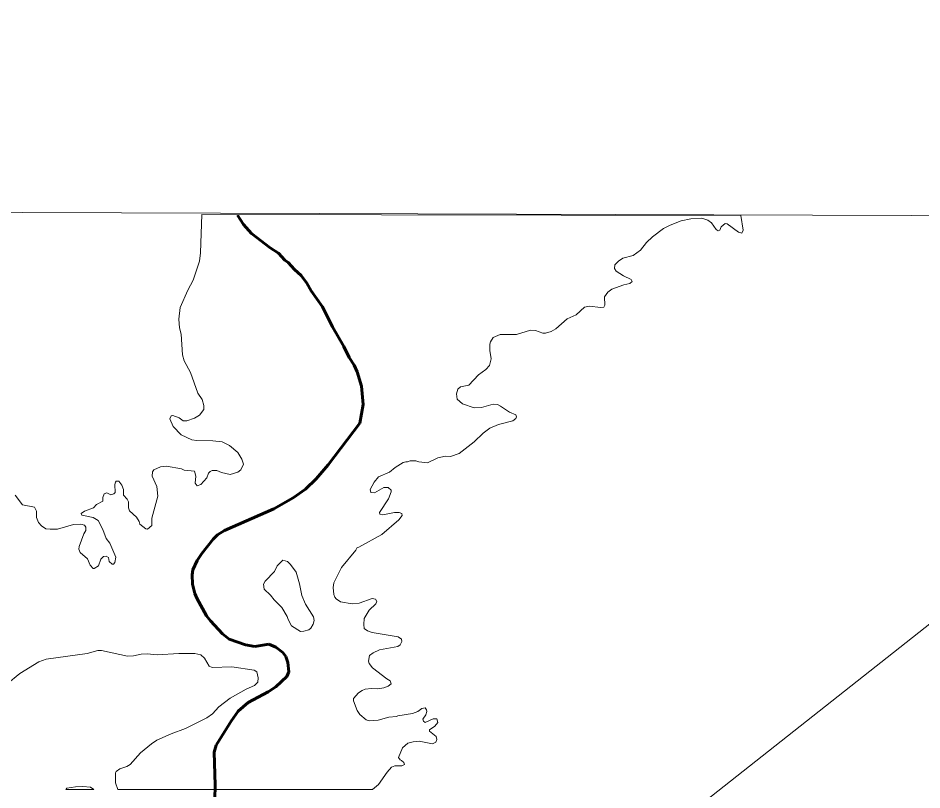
# Model space of a CAD drawing. Extents: x 553962 to 842807, y 8883888 to 9032388.
# Drawn here: x 796883 to 799054, y 9020443 to 9022296 of the extents above; entities that cross this region are included whole.
import ezdxf

# ---------------------------------------------------------------- set-up
doc = ezdxf.new("R2010")
doc.units = 0
doc.header["$LTSCALE"] = 150
doc.linetypes.add('LONG_DASH_SHORT_DASH', pattern=[9.9, 6, -1.2, 1.5, -1.2])
doc.layers.add('60', color=7, linetype='Continuous', lineweight=53)

msp = doc.modelspace()

# ---------------------------------------------------------------- linework, layer by layer
at = {"layer": '60', "lineweight": 13}
for p, q in [((798619.1, 9021821.9), (797324.3, 9021824.6)), ((796997.3, 9020444.1), (797065.1, 9020444.1))]:
    msp.add_line(p, q, dxfattribs=at)
for points in [[(801216.9, 9023909), (800468.3, 9021942.9), (798035.3, 9020023.6), (796772, 9018478.8), (796678.4, 9016278.6), (797801.3, 9015201.9), (799243.6, 9014945.7), (799798.9, 9014988.4), (801216.9, 9014031.6), (803322.3, 9013001.8), (804258.1, 9012720.9)], [(796419.8, 9021831.3), (806378.5, 9021797.4), (811876.7, 9021771.1), (819055.7, 9021727)], [(797324.3, 9021824.6), (797321.2, 9021733), (797319, 9021712.3), (797303.9, 9021667.3), (797290.9, 9021643.1), (797272.4, 9021601.3), (797268.7, 9021573.5), (797270.6, 9021552.4), (797275, 9021537.2), (797278.2, 9021487.5), (797281.9, 9021473.7), (797297, 9021445.1), (797314.7, 9021396.1), (797325.5, 9021380.3), (797329.4, 9021366.4), (797329.4, 9021356.7), (797318.8, 9021342.9), (797306.5, 9021335.5), (797288.4, 9021329.3), (797279.2, 9021329.3), (797270.2, 9021336.2), (797254.6, 9021342.2), (797250.5, 9021341.3), (797247.7, 9021334), (797255.7, 9021315.8), (797274.5, 9021295.5), (797300, 9021283.8), (797312.1, 9021281.9), (797351.1, 9021281.5), (797372.9, 9021278.9), (797390.8, 9021270.2), (797410.9, 9021253.6), (797420.7, 9021237.6), (797424.5, 9021225.7), (797417.8, 9021211.7), (797410.6, 9021206.2), (797392.5, 9021200.6), (797371.5, 9021205.6), (797360.4, 9021210), (797349.5, 9021210.1), (797344.6, 9021208), (797340.7, 9021203.9), (797336.2, 9021192.7), (797322.3, 9021176.6), (797312.8, 9021173.4), (797308.2, 9021179.7), (797309.9, 9021196.7), (797306.5, 9021208.4), (797281.9, 9021211), (797275.6, 9021214), (797239.1, 9021220.5), (797225.2, 9021219.2), (797209, 9021212.1), (797205.6, 9021207.1), (797204.9, 9021196.3), (797215.9, 9021171.4), (797218.5, 9021148.6), (797204.3, 9021095.3), (797204.2, 9021077.7), (797193.6, 9021069), (797189.5, 9021069.8), (797175.1, 9021081.1), (797174, 9021088), (797167.5, 9021098.1), (797150.4, 9021113.3), (797148.3, 9021120.5), (797148.1, 9021135.1), (797144.8, 9021141.2), (797136.4, 9021150.7), (797136, 9021164.5), (797131.8, 9021174.9), (797124.9, 9021184.4), (797118.6, 9021184.2), (797116.6, 9021182.2), (797115.2, 9021176.7), (797116.3, 9021157.6), (797113.1, 9021154.2), (797105.9, 9021151.6), (797096, 9021156.5), (797089.7, 9021154.2), (797086.2, 9021145.1), (797086.9, 9021136.3), (797071.1, 9021128.7), (797064.2, 9021120.2), (797042.4, 9021112.7), (797034.9, 9021106.6), (797036.2, 9021103.2), (797063.2, 9021097.2), (797075, 9021090.1), (797086.2, 9021068.1), (797094.7, 9021046.6), (797103.1, 9021035.5), (797118, 9021002.4), (797115.4, 9020989.4), (797112.4, 9020985.3), (797109, 9020985.3), (797101.6, 9020991.4), (797099.8, 9021001.1), (797094.6, 9021004.1), (797088.2, 9021003.7), (797088.2, 9021003.7)], [(797324.3, 9021824.6), (797321.2, 9021733), (797319, 9021712.3), (797303.9, 9021667.3), (797290.9, 9021643.1), (797272.4, 9021601.3), (797268.7, 9021573.5), (797270.6, 9021552.4), (797275, 9021537.2), (797278.2, 9021487.5), (797281.9, 9021473.7), (797297, 9021445.1), (797314.7, 9021396.1), (797325.5, 9021380.3), (797329.4, 9021366.4), (797329.4, 9021356.7), (797318.8, 9021342.9), (797306.5, 9021335.5), (797288.4, 9021329.3), (797279.2, 9021329.3), (797270.2, 9021336.2), (797254.6, 9021342.2), (797250.5, 9021341.3), (797247.7, 9021334), (797255.7, 9021315.8), (797274.5, 9021295.5), (797300, 9021283.8), (797312.1, 9021281.9), (797351.1, 9021281.5), (797372.9, 9021278.9), (797390.8, 9021270.2), (797410.9, 9021253.6), (797420.7, 9021237.6), (797424.5, 9021225.7), (797417.8, 9021211.7), (797410.6, 9021206.2), (797392.5, 9021200.6), (797371.5, 9021205.6), (797360.4, 9021210), (797349.5, 9021210.1), (797344.6, 9021208), (797340.7, 9021203.9), (797336.2, 9021192.7), (797322.3, 9021176.6), (797312.8, 9021173.4), (797308.2, 9021179.7), (797309.9, 9021196.7), (797306.5, 9021208.4), (797281.9, 9021211), (797275.6, 9021214), (797239.1, 9021220.5), (797225.2, 9021219.2), (797209, 9021212.1), (797205.6, 9021207.1), (797204.9, 9021196.3), (797215.9, 9021171.4), (797218.5, 9021148.6), (797204.3, 9021095.3), (797204.2, 9021077.7), (797193.6, 9021069), (797189.5, 9021069.8), (797175.1, 9021081.1), (797174, 9021088), (797167.5, 9021098.1), (797150.4, 9021113.3), (797148.3, 9021120.5), (797148.1, 9021135.1), (797144.8, 9021141.2), (797136.4, 9021150.7), (797136, 9021164.5), (797131.8, 9021174.9), (797124.9, 9021184.4), (797118.6, 9021184.2), (797116.6, 9021182.2), (797115.2, 9021176.7), (797116.3, 9021157.6), (797113.1, 9021154.2), (797105.9, 9021151.6), (797096, 9021156.5), (797089.7, 9021154.2), (797086.2, 9021145.1), (797086.9, 9021136.3), (797071.1, 9021128.7), (797064.2, 9021120.2), (797042.4, 9021112.7), (797034.9, 9021106.6), (797036.2, 9021103.2), (797063.2, 9021097.2), (797075, 9021090.1), (797086.2, 9021068.1), (797094.7, 9021046.6), (797103.1, 9021035.5), (797118, 9021002.4), (797115.4, 9020989.4), (797112.4, 9020985.3), (797109, 9020985.3), (797101.6, 9020991.4), (797099.8, 9021001.1), (797094.6, 9021004.1), (797088.2, 9021003.7)], [(797772.4, 9021142.1), (797772.4, 9021142.1), (797778.8, 9021158.8), (797779.1, 9021163), (797771.5, 9021169.5), (797761.8, 9021169.5), (797739.3, 9021156.8), (797730.5, 9021157), (797728.9, 9021164.3), (797738.4, 9021182.2), (797748.8, 9021195), (797775.4, 9021205.8), (797789, 9021217.1), (797808, 9021229.1), (797814, 9021231.3), (797818.7, 9021231.1), (797824.6, 9021233.7), (797838.7, 9021233.7), (797845.6, 9021231.1), (797866.2, 9021228.3), (797890.9, 9021240.6), (797909.6, 9021244.9), (797921.3, 9021243.9), (797942.1, 9021251), (797978.4, 9021278.9), (798000, 9021299.8), (798016, 9021311.7), (798036.8, 9021320.6), (798071.3, 9021329.7), (798078.2, 9021335.3), (798080.2, 9021338.8), (798078.2, 9021344), (798063.5, 9021349.8), (798042, 9021364.7), (798034.2, 9021368.4), (798023.8, 9021369.2), (797996.1, 9021361), (797978.8, 9021360.4), (797950.3, 9021369.9), (797937.9, 9021381.6), (797935.8, 9021394.5), (797939.5, 9021405.5), (797945.8, 9021411), (797965.4, 9021415.1), (797988.6, 9021440.1), (798006.3, 9021452.7), (798015.5, 9021461.9), (798019.3, 9021477.8), (798016.4, 9021497.8), (798016.2, 9021513.5), (798017.5, 9021519.1), (798024, 9021529), (798041, 9021536.8), (798080, 9021536.6), (798113.7, 9021547.2), (798126, 9021545.8), (798143.1, 9021539.8), (798149.6, 9021539.8), (798163.5, 9021543.9), (798174.9, 9021550.2), (798201.9, 9021574.4), (798223.6, 9021584.1), (798243.7, 9021602.5), (798254.6, 9021604.4), (798282.4, 9021601.3), (798289.9, 9021602.5), (798292.6, 9021607.1), (798291.2, 9021627.1), (798299.4, 9021638.4), (798308.7, 9021645.6), (798337.7, 9021655.9), (798352.4, 9021659.1), (798357.7, 9021663.9), (798355.3, 9021668.7), (798336.8, 9021677.1), (798319.8, 9021689), (798315.4, 9021695), (798316.3, 9021703.9), (798324.9, 9021713), (798335.3, 9021719.5), (798360.6, 9021726.6), (798378.3, 9021738.9), (798392, 9021757.6), (798406.8, 9021771.1), (798433.2, 9021790.8), (798448.8, 9021799), (798475.5, 9021809.8), (798498.9, 9021814.3), (798525.5, 9021815.6), (798540, 9021810.7), (798548.2, 9021804.6), (798559.7, 9021788.6), (798564.5, 9021785.6), (798568.7, 9021787.3), (798571.4, 9021795.2), (798580.9, 9021803.1), (798586.1, 9021802.2), (798613.5, 9021782.1), (798621.1, 9021780.2), (798624.5, 9021786.7), (798619.1, 9021821.9)], [(797772.4, 9021142.1), (797772.4, 9021142.1), (797778.8, 9021158.8), (797779.1, 9021163), (797771.5, 9021169.5), (797761.8, 9021169.5), (797739.3, 9021156.8), (797730.5, 9021157), (797728.9, 9021164.3), (797738.4, 9021182.2), (797748.8, 9021195), (797775.4, 9021205.8), (797789, 9021217.1), (797808, 9021229.1), (797814, 9021231.3), (797818.7, 9021231.1), (797824.6, 9021233.7), (797838.7, 9021233.7), (797845.6, 9021231.1), (797866.2, 9021228.3), (797890.9, 9021240.6), (797909.6, 9021244.9), (797921.3, 9021243.9), (797942.1, 9021251), (797978.4, 9021278.9), (798000, 9021299.8), (798016, 9021311.7), (798036.8, 9021320.6), (798071.3, 9021329.7), (798078.2, 9021335.3), (798080.2, 9021338.8), (798078.2, 9021344), (798063.5, 9021349.8), (798042, 9021364.7), (798034.2, 9021368.4), (798023.8, 9021369.2), (797996.1, 9021361), (797978.8, 9021360.4), (797950.3, 9021369.9), (797937.9, 9021381.6), (797935.8, 9021394.5), (797939.5, 9021405.5), (797945.8, 9021411), (797965.4, 9021415.1), (797988.6, 9021440.1), (798006.3, 9021452.7), (798015.5, 9021461.9), (798019.3, 9021477.8), (798016.4, 9021497.8), (798016.2, 9021513.5), (798017.5, 9021519.1), (798024, 9021529), (798041, 9021536.8), (798080, 9021536.6), (798113.7, 9021547.2), (798126, 9021545.8), (798143.1, 9021539.8), (798149.6, 9021539.8), (798163.5, 9021543.9), (798174.9, 9021550.2), (798201.9, 9021574.4), (798223.6, 9021584.1), (798243.7, 9021602.5), (798254.6, 9021604.4), (798282.4, 9021601.3), (798289.9, 9021602.5), (798292.6, 9021607.1), (798291.2, 9021627.1), (798299.4, 9021638.4), (798308.7, 9021645.6), (798337.7, 9021655.9), (798352.4, 9021659.1), (798357.7, 9021663.9), (798355.3, 9021668.7), (798336.8, 9021677.1), (798319.8, 9021689), (798315.4, 9021695), (798316.3, 9021703.9), (798324.9, 9021713), (798335.3, 9021719.5), (798360.6, 9021726.6), (798378.3, 9021738.9), (798392, 9021757.6), (798406.8, 9021771.1), (798433.2, 9021790.8), (798448.8, 9021799), (798475.5, 9021809.8), (798498.9, 9021814.3), (798525.5, 9021815.6), (798540, 9021810.7), (798548.2, 9021804.6), (798559.7, 9021788.6), (798564.5, 9021785.6), (798568.7, 9021787.3), (798571.4, 9021795.2), (798580.9, 9021803.1), (798586.1, 9021802.2), (798613.5, 9021782.1), (798621.1, 9021780.2), (798624.5, 9021786.7), (798619.1, 9021821.9)], [(797088.2, 9021003.7), (797082.1, 9020997.4), (797076.1, 9020981.4), (797066.1, 9020975.2), (797063.1, 9020974.9), (797056.2, 9020982.5), (797050.1, 9020998.3), (797032.2, 9021013), (797029, 9021021), (797029.4, 9021027.5), (797040.8, 9021058.1), (797045.6, 9021066), (797045.6, 9021073.7), (797042.3, 9021078.7), (797033.7, 9021081.1), (797016.4, 9021080.6), (796977.5, 9021069.6), (796960.2, 9021069), (796950, 9021070.3), (796939, 9021077), (796931.7, 9021085.4), (796927.3, 9021097.1), (796927.1, 9021112.6), (796922.1, 9021121.7), (796893.4, 9021127.8), (796875.7, 9021150.7)], [(797088.2, 9021003.7), (797082.1, 9020997.4), (797076.1, 9020981.4), (797066.1, 9020975.2), (797063.1, 9020974.9), (797056.2, 9020982.5), (797050.1, 9020998.3), (797032.2, 9021013), (797029, 9021021), (797029.4, 9021027.5), (797040.8, 9021058.1), (797045.6, 9021066), (797045.6, 9021073.7), (797042.3, 9021078.7), (797033.7, 9021081.1), (797016.4, 9021080.6), (796977.5, 9021069.6), (796960.2, 9021069), (796950, 9021070.3), (796939, 9021077), (796931.7, 9021085.4), (796927.3, 9021097.1), (796927.1, 9021112.6), (796922.1, 9021121.7), (796893.4, 9021127.8), (796875.7, 9021150.7)], [(797734.2, 9020444.1), (797749, 9020456.1), (797769.6, 9020485.7), (797779.9, 9020497.6), (797787.8, 9020500.8), (797805, 9020501.5), (797810.8, 9020504.1), (797809.6, 9020509.5), (797804.1, 9020514.2), (797800.7, 9020515.2), (797797, 9020521), (797806.1, 9020544.5), (797819.1, 9020555.5), (797832.2, 9020559), (797846.5, 9020560.5), (797878.3, 9020554.1), (797886.1, 9020558.1), (797888.5, 9020564.1), (797887, 9020571.4), (797870.8, 9020584), (797871.3, 9020587.9), (797884.1, 9020596.6), (797891.1, 9020605.1), (797889.1, 9020613.9), (797879.8, 9020614.3), (797860.6, 9020605.3), (797856.5, 9020608.3), (797855.2, 9020612.8), (797862.3, 9020623.7), (797864.7, 9020631.4), (797864.2, 9020635.3), (797860.9, 9020640.5), (797853, 9020639), (797842.8, 9020631.8), (797830.1, 9020626.5), (797794.8, 9020621), (797791.6, 9020619.3), (797773.5, 9020617.6), (797747.7, 9020610.7), (797727.4, 9020609.3), (797718.8, 9020611.8), (797703.9, 9020624.3), (797697.8, 9020633.6), (797689, 9020656.8), (797688.9, 9020662.8), (797700.4, 9020676.2), (797709.1, 9020682), (797716.8, 9020684.8), (797732.2, 9020687), (797747.3, 9020686), (797761.3, 9020688.3), (797771.7, 9020692), (797778.8, 9020697.8), (797776.9, 9020705.5), (797768.5, 9020709.7), (797734.6, 9020736), (797726.6, 9020746.4), (797724.6, 9020752.2), (797727.4, 9020765.9), (797735.6, 9020772.4), (797751, 9020779.5), (797795.1, 9020787.8), (797800.5, 9020791.9), (797804.4, 9020799.3), (797803.9, 9020805), (797795.5, 9020811.1), (797733.7, 9020821.5), (797722.4, 9020825.1), (797714.4, 9020830.8), (797713.1, 9020840.7), (797714, 9020854.5), (797726.1, 9020874.8), (797742.5, 9020889.8), (797744.5, 9020895.4), (797741.3, 9020901.6), (797733.5, 9020902.5), (797702.5, 9020891.5), (797685.6, 9020890), (797657.6, 9020895.2), (797647.2, 9020902.1), (797643.5, 9020906.4), (797641.4, 9020912.5), (797640.1, 9020929.3), (797641.5, 9020940.4), (797659.5, 9020977.3), (797693.9, 9021018.8), (797697.4, 9021025.5), (797701.7, 9021026.4), (797757, 9021056.4), (797797.8, 9021092), (797805.7, 9021101.8), (797805, 9021106.6), (797798.5, 9021109.4), (797787.3, 9021109.2), (797759.2, 9021103.3), (797751.6, 9021105.5), (797750.8, 9021109.4), (797772.4, 9021142.1)], [(797734.2, 9020444.1), (797749, 9020456.1), (797769.6, 9020485.7), (797779.9, 9020497.6), (797787.8, 9020500.8), (797805, 9020501.5), (797810.8, 9020504.1), (797809.6, 9020509.5), (797804.1, 9020514.2), (797800.7, 9020515.2), (797797, 9020521), (797806.1, 9020544.5), (797819.1, 9020555.5), (797832.2, 9020559), (797846.5, 9020560.5), (797878.3, 9020554.1), (797886.1, 9020558.1), (797888.5, 9020564.1), (797887, 9020571.4), (797870.8, 9020584), (797871.3, 9020587.9), (797884.1, 9020596.6), (797891.1, 9020605.1), (797889.1, 9020613.9), (797879.8, 9020614.3), (797860.6, 9020605.3), (797856.5, 9020608.3), (797855.2, 9020612.8), (797862.3, 9020623.7), (797864.7, 9020631.4), (797864.2, 9020635.3), (797860.9, 9020640.5), (797853, 9020639), (797842.8, 9020631.8), (797830.1, 9020626.5), (797794.8, 9020621), (797791.6, 9020619.3), (797773.5, 9020617.6), (797747.7, 9020610.7), (797727.4, 9020609.3), (797718.8, 9020611.8), (797703.9, 9020624.3), (797697.8, 9020633.6), (797689, 9020656.8), (797688.9, 9020662.8), (797700.4, 9020676.2), (797709.1, 9020682), (797716.8, 9020684.8), (797732.2, 9020687), (797747.3, 9020686), (797761.3, 9020688.3), (797771.7, 9020692), (797778.8, 9020697.8), (797776.9, 9020705.5), (797768.5, 9020709.7), (797734.6, 9020736), (797726.6, 9020746.4), (797724.6, 9020752.2), (797727.4, 9020765.9), (797735.6, 9020772.4), (797751, 9020779.5), (797795.1, 9020787.8), (797800.5, 9020791.9), (797804.4, 9020799.3), (797803.9, 9020805), (797795.5, 9020811.1), (797733.7, 9020821.5), (797722.4, 9020825.1), (797714.4, 9020830.8), (797713.1, 9020840.7), (797714, 9020854.5), (797726.1, 9020874.8), (797742.5, 9020889.8), (797744.5, 9020895.4), (797741.3, 9020901.6), (797733.5, 9020902.5), (797702.5, 9020891.5), (797685.6, 9020890), (797657.6, 9020895.2), (797647.2, 9020902.1), (797643.5, 9020906.4), (797641.4, 9020912.5), (797640.1, 9020929.3), (797641.5, 9020940.4), (797659.5, 9020977.3), (797693.9, 9021018.8), (797697.4, 9021025.5), (797701.7, 9021026.4), (797757, 9021056.4), (797797.8, 9021092), (797805.7, 9021101.8), (797805, 9021106.6), (797798.5, 9021109.4), (797787.3, 9021109.2), (797759.2, 9021103.3), (797751.6, 9021105.5), (797750.8, 9021109.4), (797772.4, 9021142.1)], [(796856.2, 9020697.1), (796887.1, 9020723.1), (796932.8, 9020750.6), (796950.2, 9020757), (797048.8, 9020770.6), (797074.8, 9020778.2), (797083.4, 9020777.6), (797146.1, 9020764), (797159.9, 9020765), (797179, 9020769.1), (797193.3, 9020769.6), (797217, 9020767.4), (797269.3, 9020771.1), (797307.4, 9020770.4), (797321.6, 9020767.6), (797330.6, 9020759.8), (797342.2, 9020740.2), (797348.8, 9020737.4), (797396.4, 9020738.4), (797450.2, 9020730.4), (797456.8, 9020727), (797459.6, 9020712.7), (797458.5, 9020702.3), (797450.6, 9020694.3), (797431, 9020685), (797392.6, 9020663.4), (797365.5, 9020642.7), (797350, 9020626.2)], [(796856.2, 9020697.1), (796887.1, 9020723.1), (796932.8, 9020750.6), (796950.2, 9020757), (797048.8, 9020770.6), (797074.8, 9020778.2), (797083.4, 9020777.6), (797146.1, 9020764), (797159.9, 9020765), (797179, 9020769.1), (797193.3, 9020769.6), (797217, 9020767.4), (797269.3, 9020771.1), (797307.4, 9020770.4), (797321.6, 9020767.6), (797330.6, 9020759.8), (797342.2, 9020740.2), (797348.8, 9020737.4), (797396.4, 9020738.4), (797450.2, 9020730.4), (797456.8, 9020727), (797459.6, 9020712.7), (797458.5, 9020702.3), (797450.6, 9020694.3), (797431, 9020685), (797392.6, 9020663.4), (797365.5, 9020642.7), (797350, 9020626.2)], [(797350, 9020626.2), (797336.6, 9020616.5), (797285.3, 9020591), (797250.7, 9020578), (797216, 9020562.4), (797203.1, 9020554), (797176.8, 9020532), (797152.1, 9020504.7), (797144.4, 9020499.6), (797127.1, 9020493.7), (797118.4, 9020487.5), (797116.7, 9020484.1), (797116.7, 9020460.2), (797122.9, 9020444.1), (797734.2, 9020444.1)], [(797350, 9020626.2), (797336.6, 9020616.5), (797285.3, 9020591), (797250.7, 9020578), (797216, 9020562.4), (797203.1, 9020554), (797176.8, 9020532), (797152.1, 9020504.7), (797144.4, 9020499.6), (797127.1, 9020493.7), (797118.4, 9020487.5), (797116.7, 9020484.1), (797116.7, 9020460.2), (797122.9, 9020444.1)], [(797065.1, 9020444.1), (797056.6, 9020449.6), (797038.4, 9020451.3), (797021.2, 9020450.9), (797000.4, 9020447.2), (796997.3, 9020444.1)], [(797065.1, 9020444.1), (797056.6, 9020449.6), (797038.4, 9020451.3), (797021.2, 9020450.9), (797000.4, 9020447.2), (796997.3, 9020444.1)]]:
    msp.add_lwpolyline(points, dxfattribs=at)
at = {"layer": '60', "linetype": 'LONG_DASH_SHORT_DASH', "lineweight": 60}
msp.add_lwpolyline([(797409.6, 9021823.3), (797424.8, 9021800.7), (797443.5, 9021779.1), (797488.6, 9021744.3), (797508.6, 9021732), (797524, 9021714.9), (797531.3, 9021709.7), (797546.7, 9021692.9), (797563.1, 9021678.2), (797576.5, 9021660), (797587.1, 9021641.8), (797614.3, 9021603.4), (797638.3, 9021554.9), (797665.6, 9021507.7), (797678.3, 9021481.4), (797690.2, 9021463.3), (797697.6, 9021447.1), (797707.5, 9021412.7), (797711.8, 9021368.6), (797704, 9021324), (797627.4, 9021223.9), (797598.8, 9021190), (797573.3, 9021165.2), (797543.4, 9021144.6), (797497.6, 9021118.3), (797379.1, 9021066.4), (797362.3, 9021055.8), (797351.3, 9021045.2), (797324, 9021010.6), (797313, 9020993.7), (797303.1, 9020971.3), (797301.1, 9020960), (797302.2, 9020937.5), (797307.8, 9020915.1), (797312.6, 9020903.8), (797335.9, 9020861.4), (797345, 9020849.3), (797373.7, 9020817.6), (797389.6, 9020805.4), (797428.9, 9020791.6), (797451.3, 9020787.9), (797485, 9020793.1), (797501.9, 9020786), (797518.7, 9020772.9), (797525.9, 9020763.6), (797530.7, 9020749.5), (797533.5, 9020727), (797528.7, 9020715.7), (797501.7, 9020691.1), (797483.8, 9020679), (797435.3, 9020653), (797411.6, 9020632.7), (797394.7, 9020608.5), (797359.1, 9020550.6), (797353.6, 9020533.7), (797356.2, 9020455), (797355.8, 9020421.3)], dxfattribs=at)
at = {"layer": '60', "lineweight": 13}
msp.add_lwpolyline([(797573.3, 9020889.5), (797592.5, 9020858.8), (797593.8, 9020850.2), (797591.9, 9020840.9), (797586.2, 9020831.2), (797581.1, 9020827.3), (797569.4, 9020824), (797561, 9020823.6), (797539.4, 9020837.4), (797531.6, 9020852.5), (797529.6, 9020859.8), (797516.2, 9020881.5), (797498, 9020899.7), (797489.5, 9020910.5), (797473.8, 9020925), (797472.3, 9020937.5), (797476.2, 9020944.7), (797498.9, 9020967.4), (797505.1, 9020980.9), (797518.8, 9020994.6), (797530.4, 9020991.6), (797537.4, 9020984.7), (797550.8, 9020965.7), (797558.8, 9020938), (797564.4, 9020910.3)], close=True, dxfattribs=at)
msp.add_lwpolyline([(797573.3, 9020889.5), (797592.5, 9020858.8), (797593.8, 9020850.2), (797591.9, 9020840.9), (797586.2, 9020831.2), (797581.1, 9020827.3), (797569.4, 9020824), (797561, 9020823.6), (797539.4, 9020837.4), (797531.6, 9020852.5), (797529.6, 9020859.8), (797516.2, 9020881.5), (797498, 9020899.7), (797489.5, 9020910.5), (797473.8, 9020925), (797472.3, 9020937.5), (797476.2, 9020944.7), (797498.9, 9020967.4), (797505.1, 9020980.9), (797518.8, 9020994.6), (797530.4, 9020991.6), (797537.4, 9020984.7), (797550.8, 9020965.7), (797558.8, 9020938), (797564.4, 9020910.3)], close=True, dxfattribs=at)

doc.saveas('drawing.dxf')
